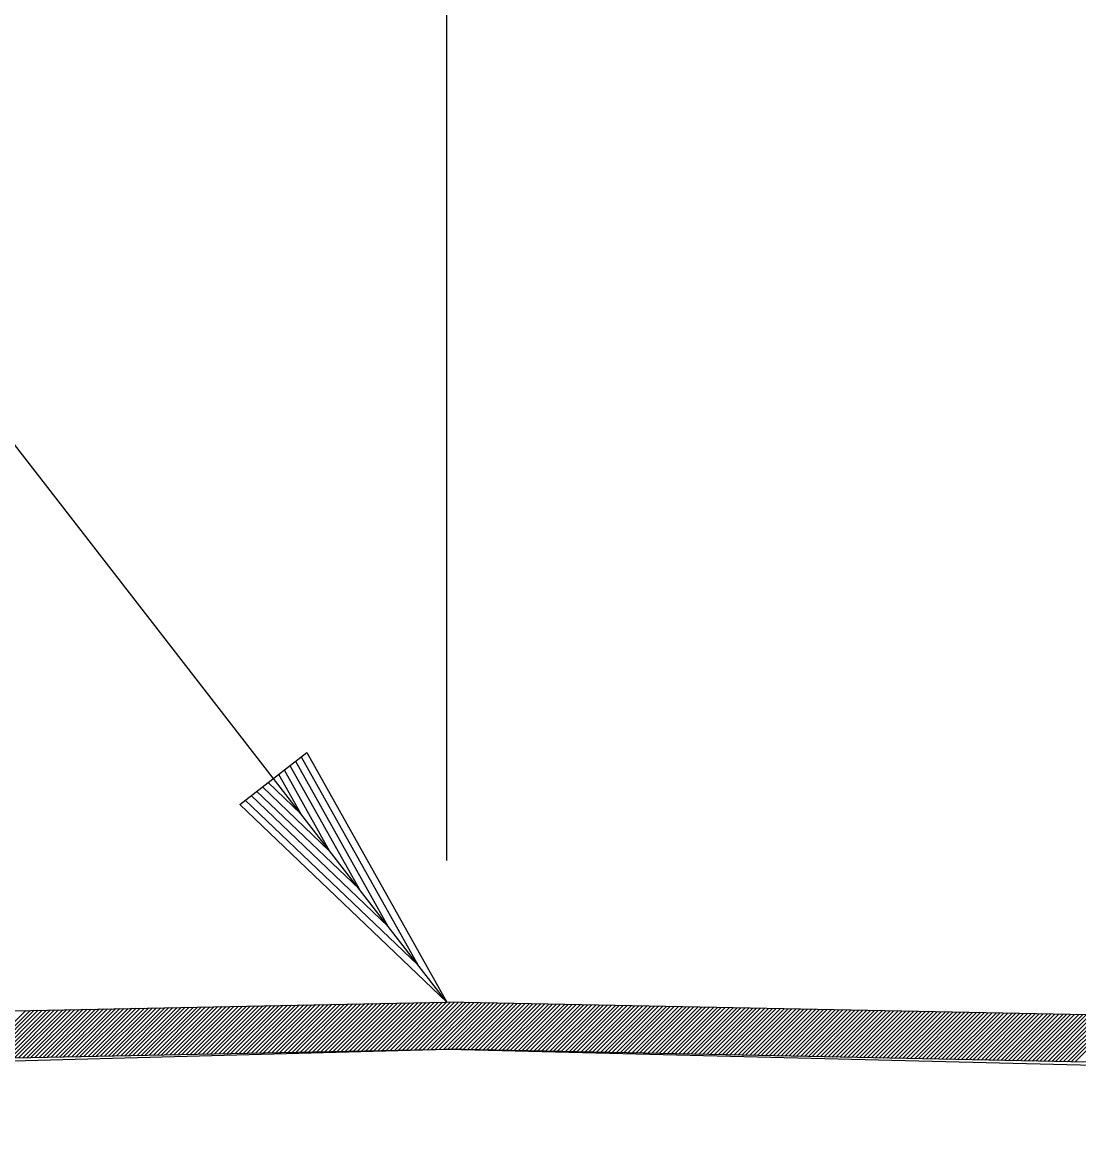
# Model space of a CAD drawing. Extents: x 2478 to 3210, y 439 to 841.
# Drawn here: x 3025.39 to 3032.85, y 596.33 to 604.18 of the extents above; entities that cross this region are included whole.
import ezdxf

# ---------------------------------------------------------------- set-up
doc = ezdxf.new("R2010")
doc.units = 0
for name, color, linetype in [('19', 7, 'Continuous'), ('R_Annotation', 7, 'Continuous'), ('R_Centerline', 7, 'Continuous'), ('R_Dimension', 7, 'Continuous'), ('R_Exist Surface', 7, 'Continuous')]:
    doc.layers.add(name, color=color, linetype=linetype)

msp = doc.modelspace()

# ---------------------------------------------------------------- linework, layer by layer
at = {"layer": '19'}
for p, q in [((3025.413, 597.1984), (3025.0724, 596.8577)), ((3025.4419, 597.199), (3025.1012, 596.8583)), ((3025.4708, 597.1995), (3025.1301, 596.8589)), ((3025.4996, 597.2001), (3025.159, 596.8595)), ((3025.5285, 597.2007), (3025.1878, 596.86)), ((3025.5573, 597.2013), (3025.2167, 596.8606)), ((3025.5862, 597.2018), (3025.2456, 596.8612)), ((3025.6151, 597.2024), (3025.2744, 596.8618)), ((3025.6439, 597.203), (3025.3033, 596.8624)), ((3025.6728, 597.2036), (3025.3321, 596.8629)), ((3025.7017, 597.2042), (3025.361, 596.8635)), ((3025.7305, 597.2047), (3025.3899, 596.8641)), ((3025.7594, 597.2053), (3025.4187, 596.8647)), ((3025.7882, 597.2059), (3025.4476, 596.8652)), ((3025.8171, 597.2065), (3025.4765, 596.8658)), ((3025.846, 597.207), (3025.5053, 596.8664)), ((3025.8748, 597.2076), (3025.5342, 596.867)), ((3025.9037, 597.2082), (3025.563, 596.8675)), ((3025.9325, 597.2088), (3025.5919, 596.8681)), ((3025.9614, 597.2094), (3025.6208, 596.8687)), ((3025.9903, 597.2099), (3025.6496, 596.8693)), ((3026.0191, 597.2105), (3025.6785, 596.8699)), ((3026.048, 597.2111), (3025.7073, 596.8704)), ((3026.0769, 597.2117), (3025.7362, 596.871)), ((3026.1057, 597.2122), (3025.7651, 596.8716)), ((3026.1346, 597.2128), (3025.7939, 596.8722)), ((3026.1634, 597.2134), (3025.8228, 596.8727)), ((3026.1923, 597.214), (3025.8517, 596.8733)), ((3026.2212, 597.2145), (3025.8805, 596.8739)), ((3026.25, 597.2151), (3025.9094, 596.8745)), ((3026.2789, 597.2157), (3025.9382, 596.8751)), ((3026.3077, 597.2163), (3025.9671, 596.8756)), ((3026.3366, 597.2169), (3025.996, 596.8762)), ((3026.3655, 597.2174), (3026.0248, 596.8768)), ((3026.3943, 597.218), (3026.0537, 596.8774)), ((3026.4232, 597.2186), (3026.0825, 596.8779)), ((3026.4521, 597.2192), (3026.1114, 596.8785)), ((3026.4809, 597.2197), (3026.1403, 596.8791)), ((3026.5098, 597.2203), (3026.1691, 596.8797)), ((3026.5386, 597.2209), (3026.198, 596.8803)), ((3026.5675, 597.2215), (3026.2269, 596.8808)), ((3026.5964, 597.222), (3026.2557, 596.8814)), ((3026.6252, 597.2226), (3026.2846, 596.882)), ((3026.6541, 597.2232), (3026.3134, 596.8826)), ((3026.6829, 597.2238), (3026.3423, 596.8831)), ((3026.7118, 597.2244), (3026.3712, 596.8837)), ((3026.7407, 597.2249), (3026.4, 596.8843)), ((3026.7695, 597.2255), (3026.4289, 596.8849)), ((3026.7984, 597.2261), (3026.4578, 596.8855)), ((3026.8273, 597.2267), (3026.4866, 596.886)), ((3026.8561, 597.2272), (3026.5155, 596.8866)), ((3026.885, 597.2278), (3026.5443, 596.8872)), ((3026.9138, 597.2284), (3026.5732, 596.8878)), ((3026.9427, 597.229), (3026.6021, 596.8883)), ((3026.9716, 597.2296), (3026.6309, 596.8889)), ((3027.0004, 597.2301), (3026.6598, 596.8895)), ((3027.0293, 597.2307), (3026.6886, 596.8901)), ((3027.0581, 597.2313), (3026.7175, 596.8907)), ((3027.087, 597.2319), (3026.7464, 596.8912)), ((3027.1159, 597.2324), (3026.7752, 596.8918)), ((3027.1447, 597.233), (3026.8041, 596.8924)), ((3027.1736, 597.2336), (3026.833, 596.893)), ((3027.2025, 597.2342), (3026.8618, 596.8935)), ((3027.2313, 597.2347), (3026.8907, 596.8941)), ((3027.2602, 597.2353), (3026.9195, 596.8947)), ((3027.289, 597.2359), (3026.9484, 596.8953)), ((3027.3179, 597.2365), (3026.9773, 596.8959)), ((3027.3468, 597.2371), (3027.0061, 596.8964)), ((3027.3756, 597.2376), (3027.035, 596.897)), ((3027.4045, 597.2382), (3027.0639, 596.8976)), ((3027.4333, 597.2388), (3027.0927, 596.8982)), ((3027.4622, 597.2394), (3027.1216, 596.8987)), ((3027.4911, 597.2399), (3027.1504, 596.8993)), ((3027.5199, 597.2405), (3027.1793, 596.8999)), ((3027.5488, 597.2411), (3027.2082, 596.9005)), ((3027.5777, 597.2417), (3027.237, 596.901)), ((3027.6065, 597.2423), (3027.2659, 596.9016)), ((3027.6354, 597.2428), (3027.2947, 596.9022)), ((3027.6642, 597.2434), (3027.3236, 596.9028)), ((3027.6931, 597.244), (3027.3525, 596.9034)), ((3027.722, 597.2446), (3027.3813, 596.9039)), ((3027.7508, 597.2451), (3027.4102, 596.9045)), ((3027.7797, 597.2457), (3027.4391, 596.9051)), ((3027.8085, 597.2463), (3027.4679, 596.9057)), ((3027.8374, 597.2469), (3027.4968, 596.9062)), ((3027.8663, 597.2474), (3027.5256, 596.9068)), ((3027.8951, 597.248), (3027.5545, 596.9074)), ((3027.924, 597.2486), (3027.5834, 596.908)), ((3027.9528, 597.2492), (3027.6122, 596.9086)), ((3027.9817, 597.2498), (3027.6411, 596.9091)), ((3028.0106, 597.2503), (3027.67, 596.9097)), ((3028.0394, 597.2509), (3027.6988, 596.9103)), ((3028.0683, 597.2515), (3027.7277, 596.9109)), ((3028.0972, 597.2521), (3027.7565, 596.9114)), ((3028.126, 597.2526), (3027.7854, 596.912)), ((3028.1549, 597.2532), (3027.8143, 596.9126)), ((3028.1837, 597.2538), (3027.8431, 596.9132)), ((3028.2126, 597.2544), (3027.872, 596.9138)), ((3028.2415, 597.255), (3027.9008, 596.9143)), ((3028.2703, 597.2555), (3027.9297, 596.9149)), ((3028.2992, 597.2561), (3027.9586, 596.9155)), ((3028.328, 597.2567), (3027.9874, 596.9161)), ((3028.3569, 597.2573), (3028.0163, 596.9166)), ((3028.3858, 597.2578), (3028.0452, 596.9172)), ((3028.4135, 597.2573), (3028.074, 596.9178)), ((3028.4413, 597.2568), (3028.1029, 596.9184)), ((3028.469, 597.2562), (3028.1317, 596.919)), ((3028.4967, 597.2556), (3028.1606, 596.9195)), ((3028.5244, 597.2551), (3028.1895, 596.9201)), ((3028.5522, 597.2545), (3028.2183, 596.9207)), ((3028.5799, 597.254), (3028.2472, 596.9213)), ((3028.6076, 597.2534), (3028.2761, 596.9218)), ((3028.6354, 597.2529), (3028.3049, 596.9224)), ((3028.6631, 597.2523), (3028.3338, 596.923)), ((3028.6908, 597.2518), (3028.3626, 596.9236)), ((3028.7186, 597.2512), (3028.391, 596.9237)), ((3028.7463, 597.2507), (3028.4188, 596.9231)), ((3028.774, 597.2501), (3028.4465, 596.9226)), ((3028.8017, 597.2495), (3028.4742, 596.922)), ((3028.8295, 597.249), (3028.502, 596.9215)), ((3028.8572, 597.2484), (3028.5297, 596.9209)), ((3028.8849, 597.2479), (3028.5574, 596.9204)), ((3028.9127, 597.2473), (3028.5851, 596.9198)), ((3028.9404, 597.2468), (3028.6129, 596.9193)), ((3028.9681, 597.2462), (3028.6406, 596.9187)), ((3028.9959, 597.2457), (3028.6683, 596.9181)), ((3029.0236, 597.2451), (3028.6961, 596.9176)), ((3029.0513, 597.2446), (3028.7238, 596.917)), ((3029.079, 597.244), (3028.7515, 596.9165)), ((3029.1068, 597.2434), (3028.7793, 596.9159)), ((3029.1345, 597.2429), (3028.807, 596.9154)), ((3029.1622, 597.2423), (3028.8347, 596.9148)), ((3029.19, 597.2418), (3028.8624, 596.9143)), ((3029.2177, 597.2412), (3028.8902, 596.9137)), ((3029.2454, 597.2407), (3028.9179, 596.9132)), ((3029.2732, 597.2401), (3028.9456, 596.9126)), ((3029.3009, 597.2396), (3028.9734, 596.912)), ((3029.3286, 597.239), (3029.0011, 596.9115)), ((3029.3563, 597.2385), (3029.0288, 596.9109)), ((3029.3841, 597.2379), (3029.0566, 596.9104)), ((3029.4118, 597.2373), (3029.0843, 596.9098)), ((3029.4395, 597.2368), (3029.112, 596.9093)), ((3029.4673, 597.2362), (3029.1397, 596.9087)), ((3029.495, 597.2357), (3029.1675, 596.9082)), ((3029.5227, 597.2351), (3029.1952, 596.9076)), ((3029.5504, 597.2346), (3029.2229, 596.9071)), ((3029.5782, 597.234), (3029.2507, 596.9065)), ((3029.6059, 597.2335), (3029.2784, 596.9059)), ((3029.6336, 597.2329), (3029.3061, 596.9054)), ((3029.6614, 597.2324), (3029.3339, 596.9048)), ((3029.6891, 597.2318), (3029.3616, 596.9043)), ((3029.7168, 597.2312), (3029.3893, 596.9037)), ((3029.7446, 597.2307), (3029.417, 596.9032)), ((3029.7723, 597.2301), (3029.4448, 596.9026)), ((3029.8, 597.2296), (3029.4725, 596.9021)), ((3029.8277, 597.229), (3029.5002, 596.9015)), ((3029.8555, 597.2285), (3029.528, 596.901)), ((3029.8832, 597.2279), (3029.5557, 596.9004)), ((3029.9109, 597.2274), (3029.5834, 596.8998)), ((3029.9387, 597.2268), (3029.6111, 596.8993)), ((3029.9664, 597.2263), (3029.6389, 596.8987)), ((3029.9941, 597.2257), (3029.6666, 596.8982)), ((3030.0219, 597.2251), (3029.6943, 596.8976)), ((3030.0496, 597.2246), (3029.7221, 596.8971)), ((3030.0773, 597.224), (3029.7498, 596.8965)), ((3030.105, 597.2235), (3029.7775, 596.896)), ((3030.1328, 597.2229), (3029.8053, 596.8954)), ((3030.1605, 597.2224), (3029.833, 596.8949)), ((3030.1882, 597.2218), (3029.8607, 596.8943)), ((3030.216, 597.2213), (3029.8884, 596.8937)), ((3030.2437, 597.2207), (3029.9162, 596.8932)), ((3030.2714, 597.2202), (3029.9439, 596.8926)), ((3030.2991, 597.2196), (3029.9716, 596.8921)), ((3030.3269, 597.219), (3029.9994, 596.8915)), ((3030.3546, 597.2185), (3030.0271, 596.891)), ((3030.3823, 597.2179), (3030.0548, 596.8904)), ((3030.4101, 597.2174), (3030.0826, 596.8899)), ((3030.4378, 597.2168), (3030.1103, 596.8893)), ((3030.4655, 597.2163), (3030.138, 596.8888)), ((3030.4933, 597.2157), (3030.1657, 596.8882)), ((3030.521, 597.2152), (3030.1935, 596.8876)), ((3030.5487, 597.2146), (3030.2212, 596.8871)), ((3030.5764, 597.2141), (3030.2489, 596.8865)), ((3030.6042, 597.2135), (3030.2767, 596.886)), ((3030.6319, 597.2129), (3030.3044, 596.8854)), ((3030.6596, 597.2124), (3030.3321, 596.8849)), ((3030.6874, 597.2118), (3030.3598, 596.8843)), ((3030.7151, 597.2113), (3030.3876, 596.8838)), ((3030.7428, 597.2107), (3030.4153, 596.8832)), ((3030.7706, 597.2102), (3030.443, 596.8827)), ((3030.7983, 597.2096), (3030.4708, 596.8821)), ((3030.826, 597.2091), (3030.4985, 596.8815)), ((3030.8537, 597.2085), (3030.5262, 596.881)), ((3030.8815, 597.208), (3030.554, 596.8804)), ((3030.9092, 597.2074), (3030.5817, 596.8799)), ((3030.9369, 597.2068), (3030.6094, 596.8793)), ((3030.9647, 597.2063), (3030.6371, 596.8788)), ((3030.9924, 597.2057), (3030.6649, 596.8782)), ((3031.0201, 597.2052), (3030.6926, 596.8777)), ((3031.0479, 597.2046), (3030.7203, 596.8771)), ((3031.0756, 597.2041), (3030.7481, 596.8766)), ((3031.1033, 597.2035), (3030.7758, 596.876)), ((3031.131, 597.203), (3030.8035, 596.8754)), ((3031.1588, 597.2024), (3030.8313, 596.8749)), ((3031.1865, 597.2019), (3030.859, 596.8743)), ((3031.2142, 597.2013), (3030.8867, 596.8738)), ((3031.242, 597.2007), (3030.9144, 596.8732)), ((3031.2697, 597.2002), (3030.9422, 596.8727)), ((3031.2974, 597.1996), (3030.9699, 596.8721)), ((3031.3251, 597.1991), (3030.9976, 596.8716)), ((3031.3529, 597.1985), (3031.0254, 596.871)), ((3031.3806, 597.198), (3031.0531, 596.8705)), ((3031.4083, 597.1974), (3031.0808, 596.8699)), ((3031.4361, 597.1969), (3031.1085, 596.8693)), ((3031.4638, 597.1963), (3031.1363, 596.8688)), ((3031.4915, 597.1958), (3031.164, 596.8682)), ((3031.5193, 597.1952), (3031.1917, 596.8677)), ((3031.547, 597.1946), (3031.2195, 596.8671)), ((3031.5747, 597.1941), (3031.2472, 596.8666)), ((3031.6024, 597.1935), (3031.2749, 596.866)), ((3031.6302, 597.193), (3031.3027, 596.8655)), ((3031.6579, 597.1924), (3031.3304, 596.8649)), ((3031.6856, 597.1919), (3031.3581, 596.8644)), ((3031.7134, 597.1913), (3031.3858, 596.8638)), ((3031.7411, 597.1908), (3031.4136, 596.8632)), ((3031.7688, 597.1902), (3031.4413, 596.8627)), ((3031.7966, 597.1897), (3031.469, 596.8621)), ((3031.8243, 597.1891), (3031.4968, 596.8616)), ((3031.852, 597.1885), (3031.5245, 596.861)), ((3031.8797, 597.188), (3031.5522, 596.8605)), ((3031.9075, 597.1874), (3031.58, 596.8599)), ((3031.9352, 597.1869), (3031.6077, 596.8594)), ((3031.9629, 597.1863), (3031.6354, 596.8588)), ((3031.9907, 597.1858), (3031.6631, 596.8583)), ((3032.0184, 597.1852), (3031.6909, 596.8577)), ((3032.0461, 597.1847), (3031.7186, 596.8571)), ((3032.0738, 597.1841), (3031.7463, 596.8566)), ((3032.1016, 597.1836), (3031.7741, 596.856)), ((3032.1293, 597.183), (3031.8018, 596.8555)), ((3032.157, 597.1824), (3031.8295, 596.8549)), ((3032.1848, 597.1819), (3031.8573, 596.8544)), ((3032.2125, 597.1813), (3031.885, 596.8538)), ((3032.2402, 597.1808), (3031.9127, 596.8533)), ((3032.268, 597.1802), (3031.9404, 596.8527)), ((3032.2957, 597.1797), (3031.9682, 596.8522)), ((3032.3234, 597.1791), (3031.9959, 596.8516)), ((3032.3511, 597.1786), (3032.0236, 596.851)), ((3032.3789, 597.178), (3032.0514, 596.8505)), ((3032.4066, 597.1775), (3032.0791, 596.8499)), ((3032.4343, 597.1769), (3032.1068, 596.8494)), ((3032.4621, 597.1763), (3032.1345, 596.8488)), ((3032.4898, 597.1758), (3032.1623, 596.8483)), ((3032.5175, 597.1752), (3032.19, 596.8477)), ((3032.5453, 597.1747), (3032.2177, 596.8472)), ((3032.573, 597.1741), (3032.2455, 596.8466)), ((3032.6007, 597.1736), (3032.2732, 596.8461)), ((3032.6284, 597.173), (3032.3009, 596.8455)), ((3032.6562, 597.1725), (3032.3287, 596.8449)), ((3032.6839, 597.1719), (3032.3564, 596.8444)), ((3032.7116, 597.1713), (3032.3841, 596.8438)), ((3032.7394, 597.1708), (3032.4118, 596.8433)), ((3032.7671, 597.1702), (3032.4396, 596.8427)), ((3032.7948, 597.1697), (3032.4673, 596.8422)), ((3032.8225, 597.1691), (3032.495, 596.8416)), ((3032.8503, 597.1686), (3032.5228, 596.8411)), ((3032.878, 597.168), (3032.5505, 596.8405)), ((3032.9057, 597.1675), (3032.5782, 596.84)), ((3032.9335, 597.1669), (3032.606, 596.8394)), ((3032.9612, 597.1664), (3032.6337, 596.8388)), ((3032.9889, 597.1658), (3032.6614, 596.8383)), ((3033.0167, 597.1652), (3032.6891, 596.8377)), ((3033.0444, 597.1647), (3032.7169, 596.8372)), ((3033.0721, 597.1641), (3032.7446, 596.8366)), ((3033.0998, 597.1636), (3032.7723, 596.8361)), ((3033.1276, 597.163), (3032.8001, 596.8355)), ((3033.1553, 597.1625), (3032.8278, 596.835))]:
    msp.add_line(p, q, dxfattribs=at)
at = {"layer": 'R_Annotation'}
for p, q in [((3006.3865, 596.8179), (3028.3865, 597.2579)), ((3050.3865, 596.8179), (3028.3865, 597.2579)), ((3006.3965, 596.484), (3028.3932, 596.9239)), ((3050.3765, 596.484), (3028.3798, 596.9239))]:
    msp.add_line(p, q, dxfattribs=at)
at = {"layer": 'R_Centerline'}
msp.add_line((3028.3865, 598.2581), (3028.3865, 607.8144), dxfattribs=at)
at = {"layer": 'R_Dimension'}
for p, q in [((3026.9237, 598.6543), (3027.3977, 599.022)), ((3027.3582, 598.9914), (3028.1818, 597.5218)), ((3027.3977, 599.022), (3028.3865, 597.2579)), ((3027.2784, 598.9295), (3027.7669, 598.0567)), ((3027.3179, 598.9601), (3027.971, 597.7936)), ((3027.1978, 598.867), (3027.3544, 598.5885)), ((3027.2381, 598.8982), (3027.5591, 598.3246)), ((3027.0841, 598.7787), (3027.5591, 598.3246)), ((3027.1236, 598.8094), (3027.3544, 598.5885)), ((3026.9632, 598.6849), (3028.1818, 597.5218)), ((3027.0035, 598.7162), (3027.971, 597.7936)), ((3027.043, 598.7468), (3027.7669, 598.0567)), ((3026.9237, 598.6543), (3028.3865, 597.2579))]:
    msp.add_line(p, q, dxfattribs=at)
msp.add_lwpolyline([(3028.3865, 597.2579), (3023.2167, 603.9227), (3021.8441, 603.9227)], dxfattribs=at)
at = {"layer": 'R_Exist Surface'}
msp.add_lwpolyline([(2971.5473, 589.1763), (2984.9362, 589.4946), (2995.9813, 592.8949), (3003.2136, 595.3278), (3006.4543, 596.3364), (3028.3932, 596.9239), (3047.7964, 596.4443), (3050.5974, 596.3282), (3058.4927, 595.3137), (3072.6809, 592.7725), (3086.1711, 594.0445)], dxfattribs=at)

doc.saveas('drawing.dxf')
